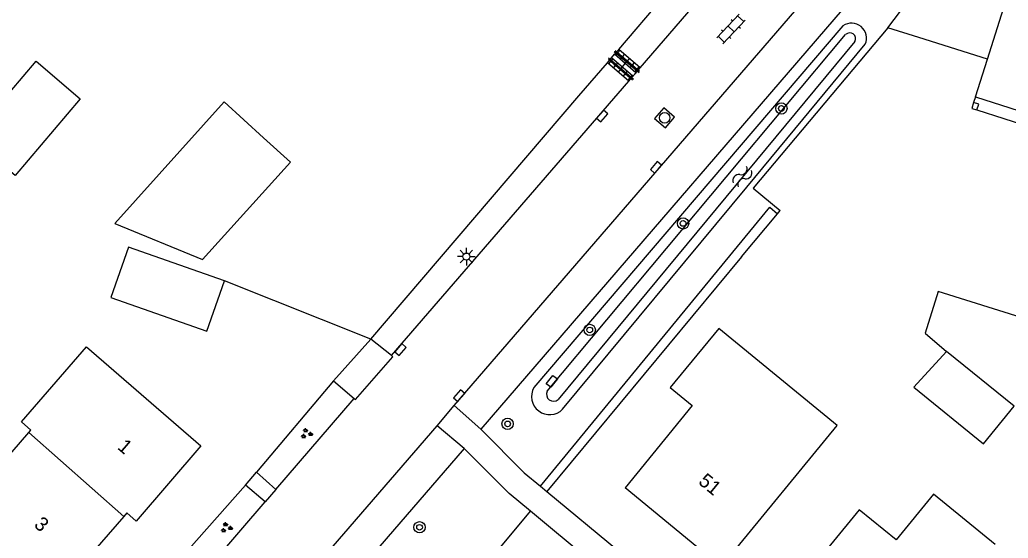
# Model space of a CAD drawing. Extents: x 136000 to 138005, y 398500 to 400500.
# Drawn here: x 137304.3 to 137374, y 399019.1 to 399055.6 of the extents above; entities that cross this region are included whole.
import ezdxf

# ---------------------------------------------------------------- set-up
doc = ezdxf.new("R2010")
doc.units = 0
for name, color, linetype in [('gg-afsc-erfafscheiding', 7, 'Continuous'), ('gg-afsc-muur', 7, 'Continuous'), ('gg-anno-huisnummerreeks BGT', 7, 'Continuous'), ('gg-bbg-bijgebouw', 7, 'Continuous'), ('gg-bbg-gedigitaliseerde bebouwing', 7, 'Continuous'), ('gg-bbg-gedigitaliseerde bijgebouw', 7, 'Continuous'), ('gg-bbg-hoofdgebouw', 7, 'Continuous'), ('gg-bbg-onder overbouw', 7, 'Continuous'), ('gg-bbg-pand overbouw', 7, 'Continuous'), ('gg-bbg-pilaar onder overbouw', 7, 'Continuous'), ('gg-bbg-pilaar pand', 7, 'Continuous'), ('gg-bbg-tussenscheiding', 7, 'Continuous'), ('gg-knt-verharding', 7, 'Continuous'), ('gg-kntw-bovenkant insteek waterloop', 7, 'Continuous'), ('gg-kntw-waterlijn', 7, 'Continuous'), ('gt-grn-groengrens', 7, 'Continuous'), ('gt-grn-vlakafsluiter', 7, 'Continuous'), ('gt-symb-boom', 7, 'Continuous'), ('gt-symb-groenvak', 7, 'Continuous'), ('gt-symb-klinker verharding', 7, 'Continuous'), ('gt-symb-kolk', 7, 'Continuous'), ('gt-symb-kolk center center', 7, 'Continuous'), ('gt-symb-lichtmast', 7, 'Continuous'), ('gt-symb-rioolschacht', 7, 'Continuous'), ('gt-symb-tegel verharding', 7, 'Continuous'), ('gt-symb-watersymbool', 7, 'Continuous')]:
    doc.layers.add(name, color=color, linetype=linetype)

# ---------------------------------------------------------------- blocks, each defined once
blk = doc.blocks.new('gt0-LMAST')
at = {"layer": 'gt-symb-lichtmast'}
for p, q in [((-0.182, 0.173), (-0.447, 0.438)), ((-0.005, 0.246), (-0.005, 0.621)), ((0.172, 0.173), (0.437, 0.438)), ((-0.255, -0.004), (-0.63, -0.004)), ((-0.182, -0.181), (-0.447, -0.446)), ((-0.005, -0.254), (-0.005, -0.629)), ((0.437, -0.446), (0.172, -0.181)), ((0.245, -0.004), (0.62, -0.004))]:
    blk.add_line(p, q, dxfattribs=at)
blk.add_circle((-0.005, -0.004), 0.25, dxfattribs=at)
blk = doc.blocks.new('gt0-KOLKCC')
at = {"layer": 'gt-symb-kolk center center'}
blk.add_lwpolyline([(-0.375, 0.2), (0.375, 0.2), (0.375, -0.2), (-0.375, -0.2)], close=True, dxfattribs=at)
blk = doc.blocks.new('gt0-BOOM')
at = {"layer": 'gt-symb-boom'}
for radius in [0.4, 0.2]:
    blk.add_circle((0, 0), radius, dxfattribs=at)
blk = doc.blocks.new('gt0-KOLK')
at = {"layer": 'gt-symb-kolk'}
blk.add_lwpolyline([(0, 0), (0.375, 0), (0.375, 0.4), (-0.375, 0.4), (-0.375, 0), (0, 0)], dxfattribs=at)
blk = doc.blocks.new('gt0-TEG1')
at = {"layer": 'gt-symb-tegel verharding'}
for p, q in [((-1.125, 0), (1.125, 0)), ((-0.9, -0.25), (-0.9, 0.25)), ((-0.45, -0.25), (-0.45, 0.25)), ((0, -0.25), (0, 0.25)), ((0.45, -0.25), (0.45, 0.25)), ((0.9, -0.25), (0.9, 0.25))]:
    blk.add_line(p, q, dxfattribs=at)
blk = doc.blocks.new('gt0-RS')
at = {"layer": 'gt-symb-rioolschacht'}
blk.add_lwpolyline([(-0.5, -0.5), (0.5, -0.5), (0.5, 0.5), (-0.5, 0.5)], close=True, dxfattribs=at)
blk.add_circle((0, 0), 0.375, dxfattribs=at)
blk = doc.blocks.new('gt0-KL1')
at = {"layer": 'gt-symb-klinker verharding'}
for p, q in [((-1.15, 0.3), (1.15, 0.3)), ((-1, -0.3), (-1, 0.3)), ((-0.5, 0.3), (-0.5, 0.45)), ((0, -0.3), (0, 0.3)), ((0.5, 0.3), (0.5, 0.45)), ((1, -0.3), (1, 0.3)), ((-1.15, -0.3), (1.15, -0.3)), ((-0.5, -0.45), (-0.5, -0.3)), ((0.5, -0.45), (0.5, -0.3))]:
    blk.add_line(p, q, dxfattribs=at)
blk = doc.blocks.new('gt0-WA')
at = {"layer": 'gt-symb-watersymbool'}
for centre, start, end in [((-0.323, 0.022), 28.07249, 151.92751), ((0.427, 0.422), 208.07248, 331.92751), ((-0.323, -0.428), 28.07249, 151.92751), ((0.427, -0.028), 208.07248, 331.92751)]:
    blk.add_arc(centre, 0.425, start, end, dxfattribs=at)
blk = doc.blocks.new('gt0-GRVAK')
at = {"layer": 'gt-symb-groenvak'}
for p, q in [((-0.11, 0.189), (-0.228, 0.24)), ((-0.182, 0.153), (0.088, 0.153)), ((-0.091, 0.211), (-0.156, 0.322)), ((-0.047, 0.214), (-0.047, 0.393)), ((-0.004, 0.211), (0.061, 0.322)), ((0.015, 0.189), (0.133, 0.24)), ((0.262, -0.052), (0.197, 0.059)), ((0.305, -0.049), (0.305, 0.13)), ((0.349, -0.052), (0.414, 0.059)), ((-0.245, -0.228), (-0.363, -0.177)), ((-0.318, -0.264), (-0.047, -0.264)), ((-0.226, -0.206), (-0.291, -0.095)), ((-0.183, -0.203), (-0.183, -0.024)), ((-0.139, -0.206), (-0.074, -0.095)), ((-0.12, -0.228), (-0.002, -0.177)), ((0.243, -0.074), (0.125, -0.023)), ((0.17, -0.11), (0.441, -0.11)), ((0.368, -0.074), (0.486, -0.023))]:
    blk.add_line(p, q, dxfattribs=at)

msp = doc.modelspace()

# ---------------------------------------------------------------- linework, layer by layer
at = {"layer": 'gg-afsc-erfafscheiding'}
for p, q in [((137367.731, 399054.389), (137365.555, 399055.077)), ((137329.096, 399033.113), (137343.765, 399050.259)), ((137326.447, 399030.16), (137321.02, 399023.717)), ((137320.24, 399022.818), (137314.976, 399016.87))]:
    msp.add_line(p, q, dxfattribs=at)
for points in [[(137365.555, 399055.077), (137370.316, 399061.369), (137372.09, 399061.436)], [(137365.555, 399055.077), (137356.065, 399043.765), (137357.96, 399042.176)]]:
    msp.add_lwpolyline(points, dxfattribs=at)
at = {"layer": 'gg-afsc-muur'}
for p, q in [((137346.574, 399053.543), (137351.41, 399059.196)), ((137372.58, 399052.857), (137367.731, 399054.389)), ((137346.067, 399052.951), (137346.282, 399053.202)), ((137346.282, 399053.202), (137346.574, 399053.543)), ((137343.765, 399050.259), (137345.775, 399052.609)), ((137345.775, 399052.609), (137346.067, 399052.951)), ((137355.234, 399038.909), (137357.775, 399041.954)), ((137357.775, 399041.954), (137357.96, 399042.176)), ((137329.096, 399033.113), (137318.764, 399037.221))]:
    msp.add_line(p, q, dxfattribs=at)
at = {"layer": 'gg-bbg-bijgebouw'}
msp.add_line((137372.313, 399025.73), (137374.471, 399028.38), dxfattribs=at)
for points in [[(137305.471, 399052.719), (137308.589, 399050.055), (137303.989, 399044.653), (137300.867, 399047.311), (137305.471, 399052.719)], [(137311.041, 399041.276), (137317.223, 399038.734), (137323.413, 399045.603), (137321.526, 399047.304), (137318.75, 399049.837), (137311.041, 399041.276)], [(137318.764, 399037.221), (137311.986, 399039.59), (137310.752, 399036.046), (137317.528, 399033.68), (137318.764, 399037.221)]]:
    msp.add_lwpolyline(points, dxfattribs=at)
at = {"layer": 'gg-bbg-gedigitaliseerde bebouwing'}
msp.add_line((137353.807, 399017.059), (137361.991, 399027.018), dxfattribs=at)
msp.add_lwpolyline([(137373.115, 399018.621), (137368.776, 399022.173), (137366.131, 399018.946), (137363.539, 399021.071), (137357.679, 399013.913)], dxfattribs=at)
at = {"layer": 'gg-bbg-gedigitaliseerde bijgebouw'}
for points in [[(137377.275, 399033.895), (137369.114, 399036.477), (137368.181, 399033.528), (137369.699, 399032.241)], [(137369.699, 399032.241), (137367.396, 399029.732), (137372.313, 399025.73)]]:
    msp.add_lwpolyline(points, dxfattribs=at)
at = {"layer": 'gg-bbg-hoofdgebouw'}
for p, q in [((137372.58, 399052.857), (137373.858, 399056.871)), ((137371.733, 399050.196), (137372.58, 399052.857)), ((137303.208, 399024.482), (137304.965, 399026.525)), ((137353.807, 399017.059), (137347.015, 399022.626))]:
    msp.add_line(p, q, dxfattribs=at)
for points in [[(137361.991, 399027.018), (137353.643, 399033.871), (137350.207, 399029.691), (137351.756, 399028.419), (137347.015, 399022.626)], [(137304.965, 399026.525), (137305.109, 399026.692), (137304.444, 399027.268), (137309.038, 399032.566), (137317.093, 399025.579), (137312.536, 399020.278), (137311.868, 399020.852), (137311.659, 399020.61)], [(137311.659, 399020.61), (137308.506, 399016.972), (137309.102, 399016.461), (137307.236, 399014.283), (137306.649, 399014.81), (137306.467, 399014.593), (137303.526, 399017.132), (137301.281, 399014.531)]]:
    msp.add_lwpolyline(points, dxfattribs=at)
at = {"layer": 'gg-bbg-onder overbouw'}
msp.add_lwpolyline([(137371.733, 399050.196), (137382.669, 399046.694), (137383.54, 399049.439), (137384.612, 399049.109), (137385.283, 399051.24), (137385.453, 399051.25)], dxfattribs=at)
at = {"layer": 'gg-bbg-pand overbouw'}
for p, q in [((137371.733, 399050.196), (137371.608, 399049.805)), ((137371.832, 399049.272), (137376.416, 399047.804))]:
    msp.add_line(p, q, dxfattribs=at)
at = {"layer": 'gg-bbg-pilaar onder overbouw'}
msp.add_lwpolyline([(137371.832, 399049.272), (137371.966, 399049.691), (137371.608, 399049.805)], dxfattribs=at)
at = {"layer": 'gg-bbg-pilaar pand'}
msp.add_lwpolyline([(137371.608, 399049.805), (137371.475, 399049.386), (137371.832, 399049.272)], dxfattribs=at)
at = {"layer": 'gg-bbg-tussenscheiding'}
for p, q in [((137374.471, 399028.38), (137369.699, 399032.241)), ((137311.659, 399020.61), (137304.965, 399026.525))]:
    msp.add_line(p, q, dxfattribs=at)
at = {"layer": 'gg-knt-verharding'}
for p, q in [((137347.785, 399051.903), (137346.282, 399053.202)), ((137348.079, 399052.244), (137346.574, 399053.543)), ((137347.275, 399051.313), (137345.775, 399052.609)), ((137347.569, 399051.653), (137346.067, 399052.951)), ((137347.275, 399051.313), (137347.569, 399051.653)), ((137347.569, 399051.653), (137347.785, 399051.903)), ((137347.785, 399051.903), (137348.079, 399052.244)), ((137330.553, 399031.952), (137347.275, 399051.313)), ((137329.096, 399033.113), (137326.447, 399030.16)), ((137330.553, 399031.952), (137329.096, 399033.113)), ((137326.447, 399030.16), (137327.922, 399028.917)), ((137322.381, 399022.498), (137327.922, 399028.917)), ((137333.759, 399026.996), (137334.972, 399028.437)), ((137334.972, 399028.437), (137336.843, 399026.765)), ((137274.604, 398958.488), (137333.759, 399026.996)), ((137335.665, 399025.403), (137333.759, 399026.996)), ((137320.24, 399022.818), (137321.02, 399023.717)), ((137321.02, 399023.717), (137322.381, 399022.498)), ((137321.63, 399021.622), (137320.24, 399022.818)), ((137322.381, 399022.498), (137321.63, 399021.622)), ((137341.054, 399022.739), (137341.503, 399022.367)), ((137341.503, 399022.367), (137346.554, 399018.184)), ((137316.46, 399015.635), (137321.63, 399021.622)), ((137345.388, 399016.797), (137340.341, 399020.982))]:
    msp.add_line(p, q, dxfattribs=at)
for points in [[(137348.079, 399052.244), (137359.16, 399065.074), (137359.573, 399065.578)], [(137334.972, 399028.437), (137363.763, 399061.798), (137365.046, 399063.256), (137365.153, 399063.153)], [(137365.153, 399063.153), (137366.882, 399061.625), (137336.843, 399026.765)], [(137327.922, 399028.917), (137328.017, 399028.842), (137330.629, 399031.853), (137330.553, 399031.952)], [(137336.843, 399026.765), (137339.906, 399023.689), (137341.054, 399022.739)], [(137335.665, 399025.403), (137276.457, 398956.858), (137274.704, 398958.393)], [(137340.341, 399020.982), (137338.854, 399022.215), (137335.665, 399025.403)]]:
    msp.add_lwpolyline(points, dxfattribs=at)
at = {"layer": 'gg-kntw-bovenkant insteek waterloop'}
for p, q in [((137362.386, 399055.216), (137340.594, 399029.701)), ((137355.602, 399043.826), (137363.965, 399053.91)), ((137342.614, 399028.164), (137355.602, 399043.826))]:
    msp.add_line(p, q, dxfattribs=at)
for centre, radius, start, end in [((137362.982, 399054.329), 1.069, 336.92201, 123.88929), ((137341.701, 399029.06), 1.279, 149.94629, 315.51934)]:
    msp.add_arc(centre, radius, start, end, dxfattribs=at)
at = {"layer": 'gg-kntw-waterlijn'}
for p, q in [((137341.515, 399029.428), (137362.576, 399054.589)), ((137363.236, 399054.106), (137342.299, 399028.85))]:
    msp.add_line(p, q, dxfattribs=at)
for centre, radius, start, end in [((137362.87, 399054.298), 0.414, 332.38606, 135.21925), ((137341.974, 399029.231), 0.5, 156.73936, 310.46202)]:
    msp.add_arc(centre, radius, start, end, dxfattribs=at)
at = {"layer": 'gt-grn-groengrens'}
for p, q in [((137341.054, 399022.739), (137357.226, 399042.412)), ((137357.226, 399042.412), (137357.775, 399041.954)), ((137335.327, 399014.936), (137340.341, 399020.982))]:
    msp.add_line(p, q, dxfattribs=at)
at = {"layer": 'gt-grn-vlakafsluiter'}
msp.add_line((137355.234, 399038.909), (137341.503, 399022.367), dxfattribs=at)

# ---------------------------------------------------------------- block references
at = {"layer": 'gt-symb-boom'}
for p in [(137358.045, 399049.38), (137351.111, 399041.271), (137344.528, 399033.755), (137338.736, 399027.133), (137332.523, 399019.838)]:
    msp.add_blockref('gt0-BOOM', p, dxfattribs=at)
at = {"layer": 'gt-symb-groenvak'}
for p in [(137324.536, 399026.443), (137318.888, 399019.809)]:
    msp.add_blockref('gt0-GRVAK', p, dxfattribs=at)
at = {"layer": 'gt-symb-klinker verharding'}
for p, rotation in [((137354.491, 399054.99), -133.50002865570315), ((137346.933, 399052.429), -40.37762975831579)]:
    msp.add_blockref('gt0-KL1', p, dxfattribs=dict(at, rotation=rotation))
at = {"layer": 'gt-symb-kolk'}
for p, rotation in [((137345.254, 399048.975), -130.82493528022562), ((137349.351, 399045.099), 49.21843280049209), ((137331.034, 399032.508), -130.8624064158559), ((137335.468, 399028.998), 49.218432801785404)]:
    msp.add_blockref('gt0-KOLK', p, dxfattribs=dict(at, rotation=rotation))
at = {"layer": 'gt-symb-kolk center center', "rotation": -128.58825564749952}
msp.add_blockref('gt0-KOLKCC', (137341.853, 399030.136), dxfattribs=at)
at = {"layer": 'gt-symb-lichtmast'}
msp.add_blockref('gt0-LMAST', (137335.833, 399038.937), dxfattribs=at)
at = {"layer": 'gt-symb-rioolschacht', "rotation": 49.38006045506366}
msp.add_blockref('gt0-RS', (137349.812, 399048.722), dxfattribs=at)
at = {"layer": 'gt-symb-tegel verharding'}
for p, rotation in [((137346.697, 399052.118), -40.37762975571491), ((137347.19, 399052.729), -40.37762975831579)]:
    msp.add_blockref('gt0-TEG1', p, dxfattribs=dict(at, rotation=rotation))
at = {"layer": 'gt-symb-watersymbool', "rotation": 51.08960261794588}
msp.add_blockref('gt0-WA', (137355.261, 399044.53), dxfattribs=at)

# ---------------------------------------------------------------- texts
at = {"layer": 'gg-anno-huisnummerreeks BGT'}
for s, rotation, p in [('1', 319.3, (137311.16, 399025.41)), ('51', 320.6, (137352.126, 399022.963)), ('3', 319.1, (137305.266, 399019.933))]:
    msp.add_text(s, height=1, rotation=rotation, dxfattribs=at).set_placement(p)

doc.saveas('drawing.dxf')
